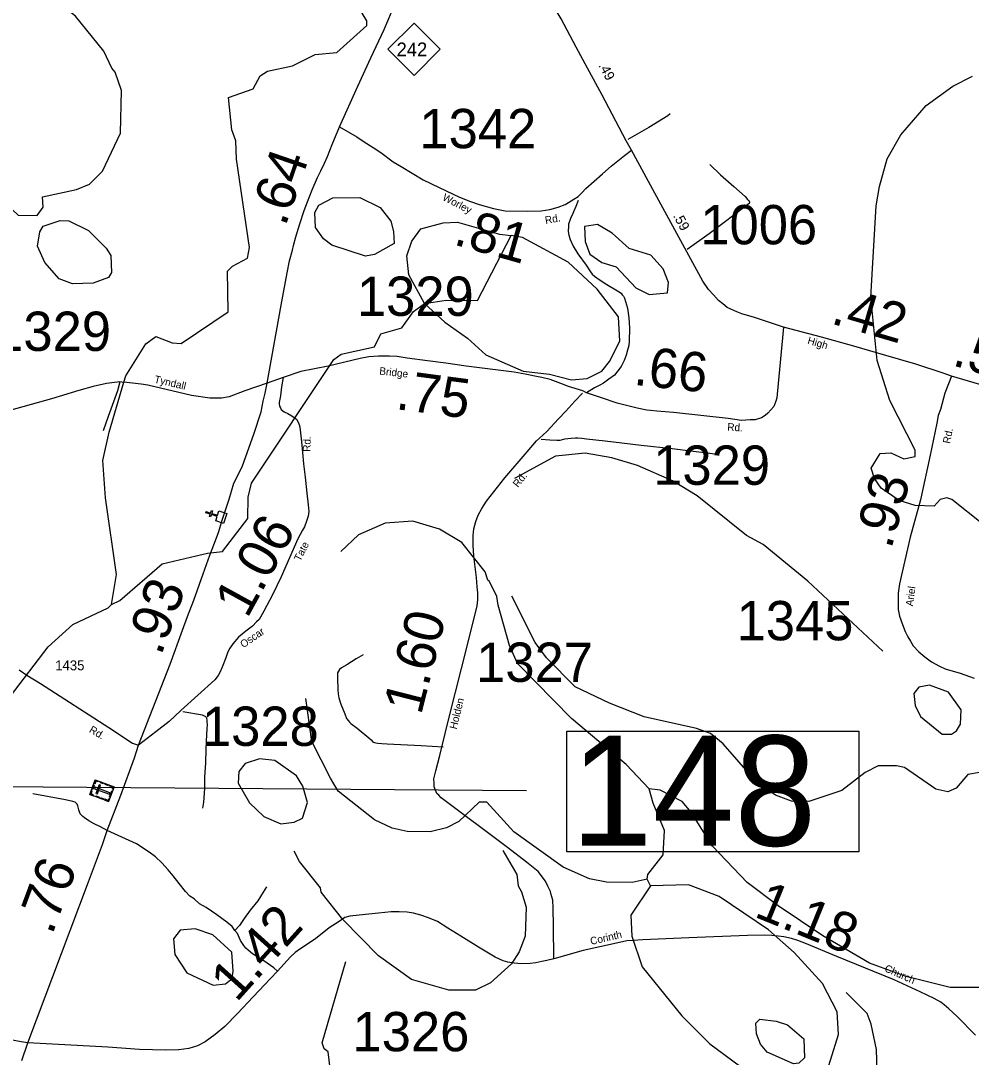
# Model space of a CAD drawing. Extents: x 2093524 to 2270757, y 289120 to 570408.
# Drawn here: x 2150889 to 2162986, y 474784 to 487969 of the extents above; entities that cross this region are included whole.
import ezdxf

# ---------------------------------------------------------------- set-up
doc = ezdxf.new("R2010")
doc.units = 0
for name, color, linetype in [('Exist Cultural Cemetery CELL', 7, 'Continuous'), ('Exist Cultural Church CELL', 7, 'Continuous'), ('Exist Hydrographic Creek Single Shore', 7, 'Continuous'), ('Exist Hydrographic Misc Water Feature', 7, 'Continuous'), ('Exist Hydrographic Pond Under 1500 Sq Ft', 7, 'Continuous'), ('Exist Road Non-System Type 51', 7, 'Continuous'), ('Exist Road Primary NC Attributed', 7, 'Continuous'), ('Exist Road Primary NC Mileage Hundredths English Label', 7, 'Continuous'), ('Exist Road Primary NC Shield CELL', 7, 'Continuous'), ('Exist Road Primary NC Shield Number Label', 7, 'Continuous'), ('Exist Road Secondary Mileage Hundredths English Label', 7, 'Continuous'), ('Exist Road Secondary Structure Standard Bridge Number Label', 7, 'Continuous'), ('Exist Road Secondary Type 51 Attributed', 7, 'Continuous'), ('Exist Road Secondary Type 51 Label', 7, 'Continuous'), ('Exist Road Secondary Type 51 Number Label', 7, 'Continuous')]:
    doc.layers.add(name, color=color, linetype=linetype)

msp = doc.modelspace()

# ---------------------------------------------------------------- linework, layer by layer
at = {"layer": 'Exist Cultural Cemetery CELL'}
for points in [[(2151769, 478126), (2151838, 478313), (2152077, 478224), (2152008, 478037)], [(2151795, 478195), (2151813, 478244), (2151824, 478240), (2151806, 478191)], [(2151879, 478298), (2151875, 478287), (2151845, 478298), (2151831, 478260), (2151820, 478264), (2151839, 478313)], [(2151847, 478140), (2151865, 478134), (2151906, 478244), (2151888, 478251)], [(2151944, 478261), (2151903, 478276), (2151907, 478287), (2151948, 478272)], [(2152005, 478238), (2151965, 478254), (2151969, 478264), (2152009, 478249)], [(2152066, 478193), (2152055, 478197), (2152063, 478218), (2152025, 478232), (2152029, 478242), (2152077, 478224)], [(2151810, 478111), (2151814, 478121), (2151784, 478133), (2151798, 478171), (2151787, 478175), (2151769, 478126)], [(2151835, 478218), (2151828, 478200), (2152018, 478130), (2152025, 478147)], [(2151879, 478085), (2151839, 478100), (2151843, 478111), (2151883, 478096)], [(2152017, 478095), (2152047, 478175), (2152057, 478171), (2152028, 478091)], [(2151942, 478062), (2151902, 478077), (2151906, 478087), (2151946, 478072)], [(2152019, 478068), (2152009, 478072), (2152001, 478052), (2151963, 478066), (2151959, 478055), (2152008, 478037)]]:
    msp.add_lwpolyline(points, close=True, dxfattribs=at)
at = {"layer": 'Exist Cultural Church CELL'}
msp.add_lwpolyline([(2153370, 481609), (2153388, 481663), (2153315, 481687), (2153305, 481657), (2153290, 481662), (2153300, 481692), (2153243, 481711), (2153248, 481726), (2153305, 481707), (2153315, 481738), (2153331, 481733), (2153320, 481702), (2153393, 481678), (2153411, 481733), (2153512, 481699), (2153471, 481575)], close=True, dxfattribs=at)
at = {"layer": 'Exist Hydrographic Creek Single Shore'}
for points in [[(2152203, 483370), (2152227, 483453), (2152483, 483861), (2152608, 483954), (2152816, 483871), (2152933, 483865), (2153530, 484267), (2153519, 484782), (2153585, 484849), (2153776, 484951), (2153801, 485085), (2153636, 486210), (2153627, 486443), (2153576, 486582), (2153532, 486993), (2153848, 487101), (2153938, 487270), (2154030, 487327), (2154346, 487396)], [(2152043, 480544), (2152108, 480926), (2151969, 481900), (2151933, 482376), (2152015, 482736), (2152203, 483370)], [(2149699, 477655), (2149760, 477755), (2150279, 478759), (2150519, 479128), (2150759, 479379), (2151238, 480006), (2151553, 480291), (2152002, 480502), (2152043, 480544)], [(2154835, 474570), (2154800, 474853), (2154749, 474893), (2154724, 474969), (2155026, 476003)]]:
    msp.add_lwpolyline(points, dxfattribs=at)
at = {"layer": 'Exist Hydrographic Misc Water Feature'}
msp.add_line((2158903, 476965), (2158861, 477048), dxfattribs=at)
for points in [[(2154346, 487396), (2154636, 487538), (2154911, 487565), (2155293, 487909), (2155292, 487968), (2155233, 488067), (2155155, 488623), (2155186, 489026), (2155544, 489061)], [(2149676, 486703), (2149894, 486455), (2150313, 486122), (2150747, 485868), (2150707, 485635), (2150858, 485495), (2151099, 485493), (2151174, 485597), (2151165, 485728), (2151597, 485821), (2151764, 485890), (2151929, 486057), (2152160, 486541), (2152173, 487082), (2152089, 487317), (2152047, 487367), (2151946, 487582), (2151585, 488029), (2151158, 488362), (2150707, 488575), (2150449, 488583), (2150074, 488512), (2149817, 488428), (2149709, 488345)], [(2163134, 481565), (2162741, 481878), (2162674, 481902), (2162591, 481877), (2162516, 481794), (2162274, 481802), (2162067, 481865), (2161840, 482024), (2161756, 482147), (2161714, 482279), (2161829, 482463), (2161962, 482474), (2162129, 482398), (2162271, 482425), (2162271, 482507), (2161950, 483140), (2161789, 483648), (2161710, 484454), (2161778, 485613), (2161818, 485862), (2161916, 486214), (2162090, 486516), (2162412, 486890), (2162753, 487136), (2163002, 487262)], [(2152043, 480544), (2152151, 480594), (2152690, 481062), (2153264, 481198), (2153456, 481218), (2153778, 481637), (2153785, 481910), (2153826, 482086), (2154875, 483659), (2154966, 483726), (2155391, 483819), (2155473, 483985), (2155739, 484062), (2155888, 484272), (2156029, 484374)], [(2161860, 479950), (2160905, 480842), (2160336, 481306), (2160127, 481422), (2159500, 481926), (2159182, 482116), (2158739, 482312), (2158414, 482411), (2158072, 482467), (2157697, 482431), (2157174, 482147)], [(2158887, 478199), (2158594, 478507), (2157900, 479095), (2157213, 479791), (2157111, 480022), (2156967, 480537), (2156949, 480646), (2156857, 480838), (2156832, 480855), (2156798, 480960), (2156504, 481334), (2156220, 481500), (2155878, 481605), (2155528, 481579), (2155187, 481429), (2154964, 481217)], [(2163093, 478407), (2162944, 478380), (2162794, 478206), (2162687, 478162), (2162536, 478195), (2162135, 478468), (2162036, 478493), (2161801, 478491), (2161635, 478406), (2161338, 478179), (2160921, 478037), (2160697, 478041), (2160496, 478117), (2160236, 478306), (2159827, 478771), (2159667, 478902), (2159491, 478968), (2158824, 479115), (2158382, 479288), (2157947, 479494), (2157579, 479865), (2157436, 480058), (2157141, 480648)], [(2158861, 477048), (2158669, 477006), (2158344, 477013), (2158128, 477053), (2157794, 477201), (2157166, 477650), (2156823, 478030), (2156723, 478029), (2156466, 477785), (2156308, 477703), (2156100, 477651), (2155808, 477657), (2155617, 477697), (2155391, 477803), (2154931, 478170), (2154830, 478336), (2154594, 478800), (2154516, 479349)], [(2158861, 477048), (2158869, 477107), (2159067, 477359), (2159082, 477667), (2158939, 478018), (2158887, 478199)], [(2164308, 477356), (2164376, 477115), (2164352, 476662), (2164214, 476364), (2163964, 476070), (2163824, 475961), (2163484, 475784), (2163159, 475673), (2162718, 475672), (2162159, 475811), (2161691, 475981), (2161097, 476328), (2160529, 476710), (2160136, 477006), (2159691, 477471), (2159422, 477903), (2159305, 478036), (2159029, 478183), (2158887, 478199)], [(2157026, 477413), (2157203, 477108), (2157220, 476966), (2157262, 476890), (2157322, 476692), (2157307, 476325), (2157233, 476123), (2157134, 475974), (2156869, 475730), (2156678, 475639), (2156336, 475636), (2155861, 475773), (2155442, 476074), (2154990, 476535), (2154713, 476885), (2154704, 476941), (2154436, 477275), (2154369, 477407)], [(2158903, 476965), (2158655, 476590), (2158666, 476324), (2158800, 475934), (2159304, 475311), (2159657, 474956), (2160049, 474666), (2160374, 474518), (2160666, 474503), (2161024, 474554), (2161173, 474679), (2161297, 475074), (2161278, 475363), (2161093, 475721), (2160732, 476118), (2160405, 476407), (2159779, 476830), (2159386, 476979), (2158903, 476965)], [(2162149, 468811), (2161964, 469087), (2161752, 469711), (2161727, 469728), (2161673, 470385), (2161689, 470618), (2162085, 471296), (2162191, 471720), (2162260, 472555), (2162226, 472670), (2162126, 472810), (2161775, 472975), (2161724, 473041), (2161730, 473566), (2161802, 474185), (2161780, 474884), (2161713, 475206), (2161662, 475342), (2161394, 475607)]]:
    msp.add_lwpolyline(points, dxfattribs=at)
at = {"layer": 'Exist Hydrographic Pond Under 1500 Sq Ft'}
for points in [[(2155276, 484976), (2154850, 485116), (2154741, 485197), (2154641, 485340), (2154631, 485530), (2154681, 485625), (2154863, 485716), (2155205, 485719), (2155464, 485593), (2155598, 485419), (2155632, 485287), (2155641, 485136), (2155392, 484994), (2155276, 484976)], [(2151546, 484621), (2151379, 484687), (2151194, 484894), (2151102, 485103), (2151134, 485286), (2151175, 485354), (2151391, 485428), (2151500, 485423), (2151750, 485300), (2151976, 485075), (2152035, 484982), (2152045, 484766), (2152004, 484701), (2151812, 484632), (2151546, 484621)], [(2156029, 484374), (2155827, 484739), (2155801, 484979), (2155866, 485165), (2155982, 485323), (2156265, 485399), (2156448, 485409), (2156982, 485254), (2157132, 485238)], [(2158886, 484487), (2159119, 484506), (2159135, 484640), (2159067, 484815), (2158908, 484989), (2158632, 485070), (2158415, 485268), (2158231, 485376), (2158064, 485350), (2158074, 485160), (2158133, 485001), (2158283, 484893), (2158467, 484837), (2158719, 484573), (2158886, 484487)], [(2156029, 484374), (2156304, 484414), (2156703, 484410), (2157132, 485238)], [(2156029, 484374), (2156288, 484133), (2156573, 483933), (2156807, 483719), (2157283, 483512), (2157617, 483473), (2157900, 483402), (2158100, 483417), (2158283, 483512), (2158382, 483635), (2158514, 483894), (2158496, 484203), (2158227, 484553), (2157858, 484898), (2157274, 485212), (2157132, 485238)], [(2162616, 478895), (2162733, 478896), (2162800, 478937), (2162849, 479022), (2162856, 479205), (2162696, 479428), (2162454, 479518), (2162321, 479491), (2162255, 479411), (2162272, 479260), (2162339, 479117), (2162616, 478895)], [(2154200, 477755), (2154367, 477775), (2154475, 477825), (2154540, 478024), (2154481, 478232), (2154397, 478364), (2154121, 478557), (2153929, 478580), (2153746, 478522), (2153663, 478418), (2153656, 478271), (2153799, 478022), (2153983, 477848), (2154200, 477755)], [(2153337, 475702), (2153495, 475719), (2153578, 475786), (2153594, 475878), (2153576, 476121), (2153333, 476342), (2153108, 476419), (2152917, 476400), (2152834, 476290), (2152852, 476093), (2153003, 475860), (2153337, 475702)], [(2160723, 474701), (2160389, 474849), (2160306, 474949), (2160255, 475082), (2160246, 475216), (2160295, 475268), (2160504, 475244), (2160647, 475195), (2160855, 475020), (2160864, 474777), (2160790, 474710), (2160723, 474701)]]:
    msp.add_lwpolyline(points, dxfattribs=at)
at = {"layer": 'Exist Road Non-System Type 51'}
for points in [[(2159156, 486786), (2159126, 486758), (2158883, 486611), (2158614, 486457)], [(2159660, 486139), (2159796, 486010), (2159963, 485861), (2160108, 485732), (2160140, 485694), (2160150, 485684), (2160158, 485680), (2160166, 485666), (2160164, 485660), (2160158, 485646), (2160088, 485590), (2159842, 485403), (2159652, 485258), (2159372, 485060)], [(2157983, 485684), (2157955, 485608), (2157925, 485538), (2157906, 485498), (2157890, 485465), (2157880, 485439), (2157862, 485383), (2157859, 485334), (2157855, 485314), (2157855, 485289), (2157863, 485242), (2157881, 485188), (2157920, 485102), (2157981, 485002), (2158085, 484859), (2158140, 484773), (2158160, 484747), (2158190, 484719), (2158252, 484678), (2158350, 484614), (2158485, 484535), (2158529, 484504), (2158545, 484484), (2158559, 484464), (2158571, 484440), (2158610, 484312), (2158627, 484190), (2158633, 484128), (2158635, 484058), (2158632, 483892), (2158627, 483836), (2158613, 483780), (2158595, 483714), (2158570, 483648), (2158550, 483612), (2158530, 483572), (2158489, 483516), (2158445, 483462), (2158375, 483409), (2158306, 483359), (2158260, 483332), (2158192, 483298), (2158088, 483235)], [(2152150, 483374), (2152120, 483260), (2152002, 482935), (2151937, 482751)], [(2159750, 482453), (2159628, 482470), (2159446, 482491), (2159180, 482522), (2158784, 482568), (2158538, 482594), (2158328, 482619), (2158091, 482648), (2158030, 482657), (2157980, 482659), (2157948, 482661), (2157894, 482656), (2157808, 482646), (2157750, 482630), (2157712, 482630), (2157624, 482633), (2157512, 482642)], [(2155248, 479901), (2155160, 479852), (2155039, 479777), (2154971, 479739), (2154947, 479717), (2154933, 479697), (2154920, 479673), (2154922, 479613), (2154923, 479459), (2154927, 479405), (2154937, 479357), (2154962, 479275), (2155014, 479152), (2155037, 479094), (2155059, 479064), (2155073, 479046), (2155091, 479028), (2155169, 478969), (2155318, 478849), (2155348, 478822), (2155368, 478802), (2155380, 478792), (2155392, 478788), (2155410, 478784), (2155434, 478780), (2155486, 478774), (2155554, 478771), (2155984, 478751), (2156266, 478731)], [(2153208, 477952), (2153219, 478028), (2153232, 478204), (2153233, 478346), (2153243, 478528), (2153247, 478704), (2153257, 478894), (2153262, 478956), (2153266, 479018), (2153262, 479050), (2153261, 479076), (2153257, 479094), (2153249, 479110), (2153239, 479118), (2153229, 479124), (2153201, 479135), (2152953, 479180)], [(2151988, 477667), (2151903, 477715), (2151825, 477752), (2151755, 477790), (2151701, 477829), (2151681, 477847), (2151647, 477879), (2151629, 477931), (2151616, 477983), (2151606, 478005), (2151580, 478027), (2151552, 478039), (2151458, 478060), (2151045, 478134)], [(2153615, 476395), (2153578, 476448), (2153512, 476502), (2153383, 476595), (2153249, 476689), (2153165, 476736), (2153096, 476798), (2153040, 476835), (2152986, 476891), (2152905, 476995), (2152831, 477092), (2152766, 477168), (2152684, 477257), (2152605, 477335), (2152525, 477394), (2152361, 477501), (2152176, 477584), (2151988, 477667)], [(2154015, 476951), (2153973, 476885), (2153908, 476774), (2153811, 476656), (2153731, 476547), (2153672, 476461), (2153615, 476395)], [(2154155, 475878), (2154109, 475922), (2153984, 476009), (2153892, 476067), (2153840, 476100), (2153782, 476148), (2153756, 476170), (2153728, 476205), (2153687, 476271), (2153661, 476329), (2153649, 476357), (2153615, 476395)]]:
    msp.add_lwpolyline(points, dxfattribs=at)
at = {"layer": 'Exist Road Primary NC Attributed'}
for points in [[(2154945, 486619), (2155179, 487138), (2155343, 487496), (2155513, 487858), (2155703, 488302), (2155821, 488587), (2155914, 488793), (2155981, 488948), (2156028, 489054), (2156087, 489204), (2156139, 489340), (2156154, 489426)], [(2154026, 483357), (2154205, 484352), (2154281, 484762), (2154310, 484916), (2154346, 485049), (2154359, 485109), (2154390, 485222), (2154440, 485387), (2154498, 485556), (2154537, 485664), (2154597, 485819), (2154668, 485973), (2154708, 486060), (2154753, 486156), (2154793, 486242), (2154854, 486394), (2154945, 486619)], [(2152387, 478753), (2152792, 479785), (2152947, 480218), (2153010, 480390), (2153091, 480598), (2153211, 480935), (2153296, 481171), (2153319, 481227), (2153355, 481322), (2153412, 481470), (2153453, 481618), (2153541, 481884), (2153602, 482085), (2153707, 482293), (2153773, 482487), (2153855, 482710), (2153949, 482994), (2153975, 483129), (2153999, 483232), (2154026, 483357)], [(2150981, 474966), (2151519, 476397), (2151750, 477016), (2151929, 477489), (2151988, 477667), (2152161, 478120), (2152337, 478593), (2152387, 478753)], [(2150905, 474742), (2150981, 474966)]]:
    msp.add_lwpolyline(points, dxfattribs=at)
at = {"layer": 'Exist Road Primary NC Shield CELL'}
msp.add_lwpolyline([(2155563, 487607), (2155896, 487940), (2156229, 487607), (2155896, 487274)], close=True, dxfattribs=at)
at = {"layer": 'Exist Road Secondary Structure Standard Bridge Number Label'}
msp.add_lwpolyline([(2157840, 478933), (2161556, 478933), (2161556, 477396), (2157840, 477396)], close=True, dxfattribs=at)
msp.add_lwpolyline([(2147184, 477659), (2149489, 478235), (2157326, 478178)], dxfattribs=at)
at = {"layer": 'Exist Road Secondary Type 51 Attributed'}
msp.add_line((2154227, 483431), (2154026, 483357), dxfattribs=at)
for points in [[(2158664, 486324), (2158595, 486442), (2158284, 487029), (2158103, 487367), (2157956, 487631), (2157765, 487992), (2157702, 488101), (2157657, 488173), (2157596, 488249), (2157542, 488309), (2157307, 488525)], [(2154945, 486619), (2155166, 486493), (2155261, 486429), (2155376, 486357), (2155470, 486292), (2155627, 486175), (2155729, 486117), (2156011, 485947), (2156213, 485849), (2156472, 485727), (2156615, 485670), (2156723, 485631), (2156905, 485579), (2157053, 485550), (2157340, 485545), (2157511, 485550), (2157624, 485566), (2157727, 485599), (2157817, 485632), (2157862, 485656), (2157928, 485698), (2157985, 485733), (2158031, 485781), (2158080, 485834), (2158294, 486023), (2158405, 486118), (2158574, 486255), (2158664, 486324)], [(2160598, 484070), (2160228, 484193), (2160068, 484242), (2160002, 484266), (2159928, 484299), (2159878, 484321), (2159825, 484367), (2159771, 484412), (2159707, 484484), (2159644, 484551), (2159571, 484658), (2159365, 485031), (2159291, 485168), (2158961, 485775), (2158664, 486324)], [(2160598, 484070), (2160514, 483220), (2160510, 483174), (2160498, 483128), (2160472, 483064), (2160399, 482977), (2160362, 482947), (2160317, 482920), (2160235, 482891), (2160173, 482891), (2160064, 482885), (2159891, 482911), (2159198, 482986), (2158985, 483003), (2158905, 483010), (2158857, 483016), (2158835, 483018), (2158735, 483039), (2158481, 483106), (2158279, 483173), (2158088, 483235)], [(2162733, 483450), (2162630, 483485), (2162281, 483599), (2161898, 483711), (2161492, 483828), (2161081, 483946), (2160598, 484070)], [(2158088, 483235), (2158042, 483261), (2157862, 483318), (2157762, 483355), (2157625, 483405), (2157523, 483430), (2157453, 483442), (2157309, 483475), (2157169, 483498), (2156897, 483533), (2156557, 483577), (2156299, 483615), (2156065, 483642), (2155807, 483676), (2155679, 483696), (2155584, 483701), (2155524, 483701), (2155442, 483702), (2155321, 483692), (2155211, 483673), (2154800, 483577), (2154455, 483509), (2154227, 483431)], [(2154227, 483431), (2154208, 483311), (2154193, 483196), (2154180, 483113), (2154180, 483095), (2154183, 483067), (2154194, 483046), (2154202, 483022), (2154242, 482993), (2154290, 482974), (2154340, 482944), (2154398, 482903), (2154422, 482861), (2154435, 482821), (2154444, 482764), (2154464, 482612), (2154473, 482478), (2154489, 482334), (2154510, 482165), (2154532, 481958), (2154549, 481810), (2154555, 481727), (2154549, 481666), (2154526, 481602), (2154500, 481531), (2154476, 481487), (2154417, 481378), (2154203, 480896), (2154094, 480666), (2153981, 480460), (2153939, 480383), (2153925, 480353), (2153891, 480321), (2153837, 480268), (2153755, 480205), (2153661, 480128), (2153588, 480043), (2153570, 480019), (2153552, 479989), (2153526, 479943), (2153498, 479865), (2153453, 479747), (2153425, 479680), (2153402, 479639), (2153359, 479586), (2152928, 479195), (2152780, 479056), (2152610, 478923), (2152387, 478753)], [(2162733, 483450), (2162651, 483233), (2162594, 483025), (2162566, 482949), (2162549, 482849), (2162465, 482444), (2162340, 481876), (2162209, 481401), (2162073, 480805), (2162057, 480689), (2162054, 480589), (2162054, 480529), (2162057, 480481), (2162073, 480397), (2162110, 480289), (2162146, 480201), (2162178, 480134), (2162213, 480078), (2162249, 480018), (2162321, 479942), (2162394, 479879), (2162482, 479813), (2162580, 479758), (2162653, 479726), (2162843, 479668), (2163025, 479607)], [(2165538, 482443), (2165480, 482489), (2165418, 482525), (2165307, 482590), (2165211, 482640), (2165115, 482685), (2165011, 482736), (2164917, 482780), (2164862, 482812), (2164786, 482839), (2164716, 482865), (2164666, 482882), (2164582, 482908), (2164356, 482971), (2164138, 483029), (2163743, 483153), (2162733, 483450)], [(2152202, 483369), (2152150, 483374), (2151980, 483355), (2151812, 483318), (2151628, 483267), (2151279, 483159), (2149740, 482733), (2149705, 482727), (2149484, 482724), (2149328, 482733), (2149232, 482747), (2149125, 482775), (2148988, 482824), (2148379, 483068), (2148244, 483112), (2148087, 483156)], [(2154026, 483357), (2153740, 483261), (2153542, 483186), (2153444, 483169), (2153294, 483167), (2153064, 483203), (2152506, 483334), (2152420, 483347), (2152203, 483370)], [(2157675, 476036), (2157668, 476454), (2157665, 476680), (2157660, 476783), (2157636, 476867), (2157630, 476893), (2157599, 476960), (2157566, 477025), (2157475, 477148), (2157326, 477265), (2157085, 477452), (2156238, 478082), (2156212, 478119), (2156186, 478141), (2156150, 478222), (2156149, 478267), (2156146, 478325), (2156171, 478428), (2156222, 478623), (2156324, 479041), (2156422, 479429), (2156575, 480029), (2156696, 480526), (2156708, 480601), (2156708, 480690), (2156699, 480768), (2156691, 480887), (2156654, 481160), (2156645, 481298), (2156647, 481423), (2156657, 481505), (2156682, 481598), (2156709, 481680), (2156759, 481765), (2156815, 481859), (2157052, 482153), (2157333, 482487), (2157453, 482624), (2157491, 482659), (2157584, 482746), (2157732, 482907), (2157828, 483003), (2157941, 483128), (2158039, 483233)], [(2150870, 479712), (2150965, 479646), (2151142, 479539), (2152012, 478980), (2152312, 478780), (2152387, 478753)], [(2157675, 476036), (2157585, 476015), (2157523, 476001), (2157445, 475984), (2157374, 475976), (2157262, 475973), (2157167, 475983), (2157088, 475994), (2157027, 476012), (2156929, 476057), (2156715, 476184), (2156490, 476325), (2156323, 476426), (2156193, 476509), (2156079, 476556), (2155979, 476590), (2155886, 476615), (2155808, 476631), (2155704, 476636), (2155604, 476636), (2155443, 476619), (2155197, 476593), (2155079, 476579), (2155013, 476563), (2154943, 476510), (2154816, 476429), (2154641, 476291), (2154441, 476161), (2154382, 476117), (2154322, 476063), (2154155, 475878), (2154066, 475786), (2153847, 475554), (2153646, 475341), (2153487, 475175), (2153362, 475072), (2153238, 474979), (2153137, 474931), (2153029, 474896), (2152903, 474877), (2152895, 474879), (2152731, 474876), (2152401, 474884), (2151999, 474914), (2150981, 474966)], [(2163039, 475064), (2162805, 475301), (2162699, 475398), (2162641, 475450), (2162600, 475484), (2162514, 475533), (2162336, 475618), (2162005, 475768), (2161274, 476066), (2160891, 476228), (2160777, 476269), (2160699, 476293), (2160602, 476316), (2160530, 476326), (2160449, 476333), (2160358, 476335), (2160140, 476331), (2159391, 476303), (2158805, 476276), (2158685, 476271), (2158602, 476263), (2158470, 476236), (2158046, 476140), (2157675, 476036)], [(2150981, 474966), (2150895, 474982), (2150643, 475025), (2149713, 475171), (2149613, 475188), (2149535, 475204), (2149479, 475217), (2149412, 475240), (2149333, 475272), (2149225, 475314), (2149079, 475371), (2148846, 475465), (2148692, 475522), (2148556, 475547), (2148405, 475566), (2148225, 475574), (2148025, 475580), (2147809, 475572), (2147695, 475566)]]:
    msp.add_lwpolyline(points, dxfattribs=at)

# ---------------------------------------------------------------- texts
at = {"layer": 'Exist Road Primary NC Mileage Hundredths English Label'}
for s, rotation, p in [('.64', 70.9588, (2154256, 485341)), ('.93', 69.9628, (2152674, 479881)), ('.76', 69.581, (2151288, 476329))]:
    msp.add_text(s, height=500, rotation=rotation, dxfattribs=at).set_placement(p)
at = {"layer": 'Exist Road Primary NC Shield Number Label'}
msp.add_text('242', height=175, dxfattribs=at).set_placement((2155672, 487517))
at = {"layer": 'Exist Road Secondary Mileage Hundredths English Label'}
for s, height, rotation, p in [('.49', 125, 298.1645, (2158238, 487401)), ('.81', 500, 344.2098, (2156382, 485127)), ('.59', 125, 298.561, (2159188, 485488)), ('.42', 500, 343.683, (2161185, 484122)), ('.57', 500, 343.632, (2162730, 483590)), ('.66', 500, 353.8156, (2158679, 483339)), ('.75', 500, 352.4149, (2155651, 483030)), ('.93', 500, 74.5472, (2161967, 481237)), ('1.06', 500, 61.2468, (2153771, 480356)), ('1.60', 500, 75.7302, (2155983, 479127)), ('1.18', 500, 337.8503, (2160209, 476577)), ('1.42', 500, 47.9639, (2153634, 475472))]:
    msp.add_text(s, height=height, rotation=rotation, dxfattribs=at).set_placement(p)
at = {"layer": 'Exist Road Secondary Structure Standard Bridge Number Label'}
msp.add_text('148', height=1400, dxfattribs=at).set_placement((2157890, 477475))
at = {"layer": 'Exist Road Secondary Type 51 Label'}
for s, rotation, p in [('Worley', 332.6156, (2156248, 485693)), ('Rd.', 10.289, (2157570, 485383)), ('High', 343.9247, (2160895, 483861)), ('Bridge', 353.4981, (2155449, 483470)), ('Tyndall', 346.7498, (2152582, 483367)), ('Rd.', 356.1155, (2159879, 482757)), ('Rd.', 78.3274, (2162715, 482584)), ('Rd.', 88.5502, (2154575, 482485)), ('Rd.', 51.1697, (2157217, 482025)), ('Tate', 62.979, (2154446, 481085)), ('Ariel', 82.4046, (2162244, 480517)), ('Oscar', 34.8573, (2153723, 479986)), ('Holden', 76.3608, (2156437, 478950)), ('Rd.', 328.9858, (2151752, 478925)), ('Corinth', 12.8456, (2158148, 476213)), ('Church', 335.5992, (2161873, 475882))]:
    msp.add_text(s, height=95, rotation=rotation, dxfattribs=at).set_placement(p)
at = {"layer": 'Exist Road Secondary Type 51 Number Label'}
for s, height, p in [('1342', 500, (2155963, 486348)), ('1006', 500, (2159538, 485125)), ('1329', 500, (2155167, 484215)), ('1329', 500, (2150551, 483769)), ('1329', 500, (2158938, 482066)), ('1345', 500, (2159999, 480088)), ('1327', 500, (2156685, 479559)), ('1435', 125, (2151328, 479707)), ('1328', 500, (2153195, 478745)), ('1326', 500, (2155111, 474860))]:
    msp.add_text(s, height=height, dxfattribs=at).set_placement(p)

doc.saveas('drawing.dxf')
